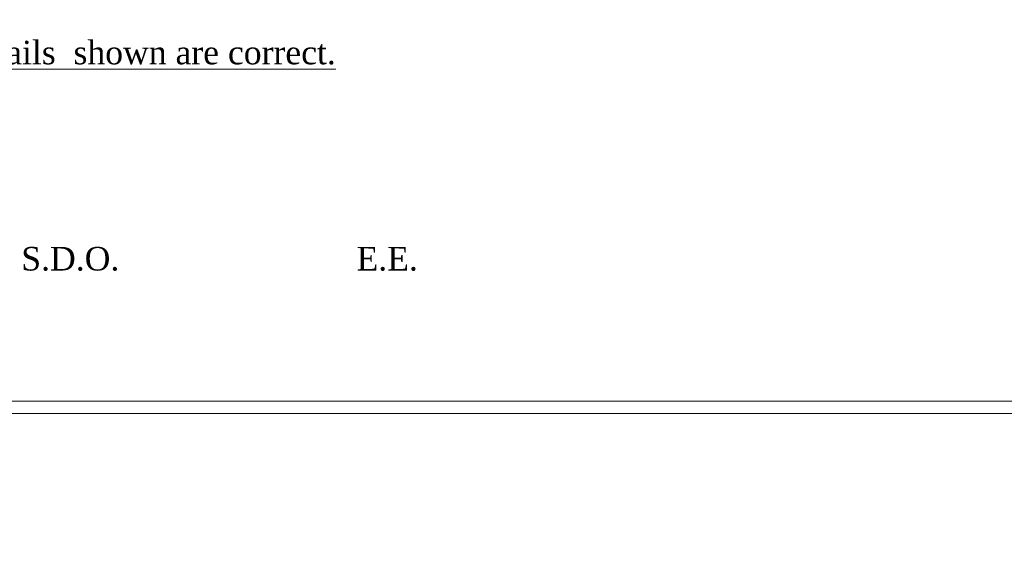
# Model space of a CAD drawing. Header units: millimetres. Extents: x -20950785 to 389010297, y -11535949 to 14056629.
# Tile 264 of 654: x 13394866 to 13474760, y -523058 to -478686. Entities that reach past the tile are written whole.
import ezdxf

# ---------------------------------------------------------------- set-up
doc = ezdxf.new("R2010")
doc.units = ezdxf.units.MM
doc.header["$LTSCALE"] = 60
doc.header["$MEASUREMENT"] = 0
doc.styles.add('PDF Arial Bold', font='times.ttf')
doc.styles.add('style1', font='txt.shx', dxfattribs={"height": 1})

msp = doc.modelspace()

# ---------------------------------------------------------------- linework, layer by layer
at = {"color": 7, "linetype": 'Continuous', "lineweight": 9, "ltscale": 2}
for points in [[(13334596.5, -272601.24), (13673405.36, -272601.24), (13673405.36, -510647.45), (13334596.5, -510647.45)], [(13335596.5, -273601.24), (13672405.36, -273601.24), (13672405.36, -509647.45), (13335596.5, -509647.45)]]:
    msp.add_lwpolyline(points, close=True, dxfattribs=at)
msp.add_circle((13500903, -376200.45), 347474.95, dxfattribs=at)

# ---------------------------------------------------------------- texts
at = {"color": 7, "linetype": 'Continuous', "lineweight": 9, "ltscale": 2, "char_height": 900, "attachment_point": 1, "rotation": 90, "style": 'PDF Arial Bold'}
for insert in [(13402191.87, -1575885.51), (13419191.87, -1578885.51), (13419420.24, -1621654.51), (13402420.24, -1623654.51)]:
    msp.add_mtext_dynamic_manual_height_columns('\\pi1240.70522,t5740.70522;Moderately \\P\\pi690.45288,t5190.45288;Stronge Rock', width=8577.0125, gutter_width=1, heights=[0], dxfattribs=dict(at, insert=insert))
at = {"linetype": 'Continuous', "lineweight": 9, "insert": (13354190.39, -480392.49), "char_height": 1915.15152, "width": 72153.3279, "attachment_point": 1}
msp.add_mtext('\\pi7448.80773;{\\fTimes New Roman|b0|i0|c0|p18;\\LCertified that the boring details  shown are correct.}', dxfattribs=at)
at = {"linetype": 'Continuous', "lineweight": 9, "char_height": 2118.0044, "attachment_point": 1, "style": 'style1'}
for s, insert in [('{\\fTimes New Roman|b0|i0|c0|p18;\\H0.90422x;S.D.O. \\H1.10592x;                        }', (13394994.49, -497130.64)), ('{\\fTimes New Roman|b0|i0|c0|p18;\\H0.90422x;E.E.  \\H1.10592x;                      }', (13422194.28, -497130.64))]:
    msp.add_mtext(s, dxfattribs=dict(at, insert=insert))

doc.saveas('drawing.dxf')
